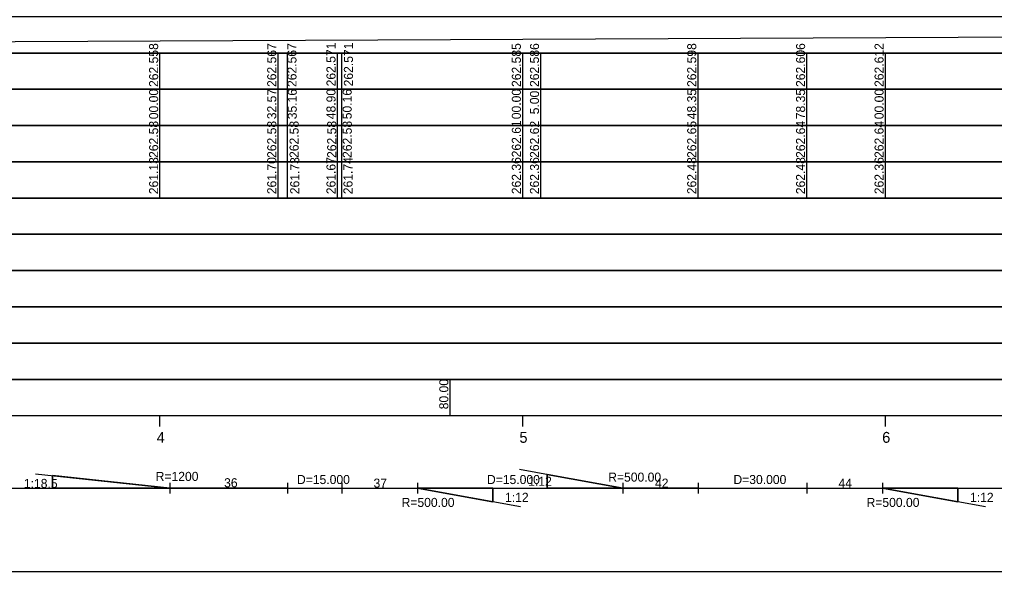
# Model space of a CAD drawing. Extents: x 6445630 to 6518227, y 5499240 to 5511716.
# Drawn here: x 6459592.5 to 6459861.3, y 5508966.7 to 5509119 of the extents above; entities that cross this region are included whole.
import ezdxf

# ---------------------------------------------------------------- set-up
doc = ezdxf.new("R2010")
doc.units = 0
for name, color, linetype in [('TOR_PROF-rozjazdy', 7, 'Continuous'), ('TOR_PROF-tabelka-geometria T1', 7, 'Continuous'), ('TOR_PROF-tabelka-kilometracja', 7, 'Continuous'), ('TOR_PROF-tabelka-odleglosci T1', 7, 'Continuous'), ('TOR_PROF-tabelka-pochylenia proj T1', 7, 'Continuous'), ('TOR_PROF-tabelka-rodzaj rowu T1', 7, 'Continuous'), ('TOR_PROF-tabelka-rowyT1', 7, 'Continuous'), ('TOR_PROF-tabelka-rurociagi T1', 7, 'Continuous'), ('TOR_PROF-tabelka-rzedne istn T1', 7, 'Continuous'), ('TOR_PROF-tabelka-rzedne proj T1', 7, 'Continuous'), ('TOR_PROF-tabelka-teren istniejacy T1', 7, 'Continuous'), ('TOR_PROF-tabelka-warstwa ochronna T1', 7, 'Continuous'), ('TOR_PROF-warstwa ochronna', 7, 'Continuous'), ('TOR_RAMKI-MASKA WYCIECIA', 7, 'Continuous')]:
    doc.layers.add(name, color=color, linetype=linetype)

msp = doc.modelspace()

# ---------------------------------------------------------------- linework, layer by layer
at = {"layer": 'TOR_PROF-rozjazdy'}
for p, q in [((6459596.87, 5508993.73), (6459633.96, 5508989.74)), ((6459730.31, 5508994.93), (6459758.77, 5508989.74)), ((6459633.96, 5508991.22), (6459633.96, 5508988.25)), ((6459666.37, 5508991.22), (6459666.37, 5508988.25)), ((6459681.37, 5508991.22), (6459681.37, 5508988.25)), ((6459702.17, 5508991.22), (6459702.17, 5508988.25)), ((6459758.77, 5508991.22), (6459758.77, 5508988.25)), ((6459779.56, 5508991.22), (6459779.56, 5508988.25)), ((6459809.56, 5508991.22), (6459809.56, 5508988.25)), ((6459830.36, 5508991.22), (6459830.36, 5508988.25)), ((6459601.55, 5508989.74), (6459633.96, 5508989.74)), ((6459722.97, 5508989.74), (6459702.17, 5508989.74)), ((6459730.63, 5508984.54), (6459702.17, 5508989.74)), ((6459737.97, 5508989.74), (6459758.77, 5508989.74)), ((6459851.15, 5508989.74), (6459830.36, 5508989.74)), ((6459858.82, 5508984.54), (6459830.36, 5508989.74))]:
    msp.add_line(p, q, dxfattribs=at)
for points in [[(6459633.96, 5508989.74), (6459601.55, 5508993.23), (6459601.55, 5508989.74)], [(6459666.37, 5508989.74), (6459633.96, 5508989.74), (6459601.55, 5508989.74), (6459601.55, 5508993.23), (6459633.96, 5508989.74)], [(6459758.77, 5508989.74), (6459737.97, 5508993.53), (6459737.97, 5508989.74)], [(6459779.56, 5508989.74), (6459758.77, 5508989.74), (6459737.97, 5508989.74), (6459737.97, 5508993.53), (6459758.77, 5508989.74)], [(6459681.37, 5508989.74), (6459702.17, 5508989.74), (6459722.97, 5508989.74), (6459722.97, 5508985.94), (6459702.17, 5508989.74)], [(6459702.17, 5508989.74), (6459722.97, 5508985.94), (6459722.97, 5508989.74)], [(6459809.56, 5508989.74), (6459830.36, 5508989.74), (6459851.15, 5508989.74), (6459851.15, 5508985.94), (6459830.36, 5508989.74)], [(6459830.36, 5508989.74), (6459851.15, 5508985.94), (6459851.15, 5508989.74)]]:
    msp.add_lwpolyline(points, dxfattribs=at)
at = {"layer": 'TOR_PROF-tabelka-geometria T1'}
for points in [[(6452331.21, 5508989.74), (6462728.4, 5508989.74)], [(6452331.21, 5508989.74), (6462731.21, 5508989.74)]]:
    msp.add_lwpolyline(points, dxfattribs=at)
at = {"layer": 'TOR_PROF-tabelka-kilometracja'}
for points in [[(6459631.21, 5509006.74), (6459631.21, 5509009.74)], [(6459731.21, 5509006.74), (6459731.21, 5509009.74)], [(6459831.21, 5509006.74), (6459831.21, 5509009.74)]]:
    msp.add_lwpolyline(points, dxfattribs=at)
at = {"layer": 'TOR_PROF-tabelka-odleglosci T1'}
for points in [[(6459631.21, 5509099.74), (6459631.21, 5509109.74)], [(6459663.78, 5509099.74), (6459663.78, 5509109.74)], [(6459666.37, 5509099.68), (6459666.37, 5509109.68)], [(6459680.11, 5509099.74), (6459680.11, 5509109.74)], [(6459681.37, 5509099.74), (6459681.37, 5509109.74)], [(6459731.21, 5509099.74), (6459731.21, 5509109.74)], [(6459736.21, 5509099.74), (6459736.21, 5509109.74)], [(6459779.56, 5509099.74), (6459779.56, 5509109.74)], [(6459809.56, 5509099.74), (6459809.56, 5509109.74)], [(6459831.21, 5509099.74), (6459831.21, 5509109.74)], [(6459631.21, 5509089.74), (6459631.21, 5509099.74)], [(6459663.78, 5509089.74), (6459663.78, 5509099.74)], [(6459666.37, 5509089.68), (6459666.37, 5509099.68)], [(6459680.11, 5509089.74), (6459680.11, 5509099.74)], [(6459681.37, 5509089.74), (6459681.37, 5509099.74)], [(6459731.21, 5509089.74), (6459731.21, 5509099.74)], [(6459736.21, 5509089.74), (6459736.21, 5509099.74)], [(6459779.56, 5509089.74), (6459779.56, 5509099.74)], [(6459809.56, 5509089.74), (6459809.56, 5509099.74)], [(6459831.21, 5509089.74), (6459831.21, 5509099.74)]]:
    msp.add_lwpolyline(points, dxfattribs=at)
msp.add_lwpolyline([(6452331.21, 5509089.74), (6462731.21, 5509089.74), (6462731.21, 5509099.74), (6452331.21, 5509099.74)], close=True, dxfattribs=at)
at = {"layer": 'TOR_PROF-tabelka-pochylenia proj T1'}
msp.add_lwpolyline([(6452331.21, 5509109.74), (6462731.21, 5509109.74), (6462731.21, 5509119.74), (6452331.21, 5509119.74)], close=True, dxfattribs=at)
msp.add_lwpolyline([(6459231.21, 5509111.24), (6460751.21, 5509118.24)], dxfattribs=at)
at = {"layer": 'TOR_PROF-tabelka-rodzaj rowu T1'}
for points in [[(6452331.21, 5509049.74), (6462731.21, 5509049.74), (6462731.21, 5509059.74), (6452331.21, 5509059.74)], [(6452331.21, 5509029.74), (6462731.21, 5509029.74), (6462731.21, 5509039.74), (6452331.21, 5509039.74)]]:
    msp.add_lwpolyline(points, close=True, dxfattribs=at)
at = {"layer": 'TOR_PROF-tabelka-rowyT1'}
msp.add_lwpolyline([(6452331.21, 5509059.74), (6462731.21, 5509059.74), (6462731.21, 5509069.74), (6452331.21, 5509069.74)], close=True, dxfattribs=at)
at = {"layer": 'TOR_PROF-tabelka-rurociagi T1'}
msp.add_lwpolyline([(6452331.21, 5509039.74), (6462731.21, 5509039.74), (6462731.21, 5509049.74), (6452331.21, 5509049.74)], close=True, dxfattribs=at)
at = {"layer": 'TOR_PROF-tabelka-rzedne istn T1'}
msp.add_lwpolyline([(6452331.21, 5509079.74), (6462731.21, 5509079.74), (6462731.21, 5509089.74), (6452331.21, 5509089.74)], close=True, dxfattribs=at)
for points in [[(6459631.21, 5509079.74), (6459631.21, 5509089.74)], [(6459663.78, 5509079.74), (6459663.78, 5509089.74)], [(6459666.37, 5509079.68), (6459666.37, 5509089.68)], [(6459680.11, 5509079.74), (6459680.11, 5509089.74)], [(6459681.37, 5509079.74), (6459681.37, 5509089.74)], [(6459731.21, 5509079.74), (6459731.21, 5509089.74)], [(6459736.21, 5509079.74), (6459736.21, 5509089.74)], [(6459779.56, 5509079.74), (6459779.56, 5509089.74)], [(6459809.56, 5509079.74), (6459809.56, 5509089.74)], [(6459831.21, 5509079.74), (6459831.21, 5509089.74)], [(6459631.21, 5509069.74), (6459631.21, 5509079.74)], [(6459631.21, 5509069.74), (6459631.21, 5509079.74)], [(6459631.21, 5509069.74), (6459631.21, 5509079.74)], [(6459631.21, 5509069.74), (6459631.21, 5509079.74)], [(6459631.21, 5509069.74), (6459631.21, 5509079.74)], [(6459663.78, 5509069.74), (6459663.78, 5509079.74)], [(6459666.37, 5509069.68), (6459666.37, 5509079.68)], [(6459680.11, 5509069.74), (6459680.11, 5509079.74)], [(6459681.37, 5509069.74), (6459681.37, 5509079.74)], [(6459731.21, 5509069.74), (6459731.21, 5509079.74)], [(6459731.21, 5509069.74), (6459731.21, 5509079.74)], [(6459731.21, 5509069.74), (6459731.21, 5509079.74)], [(6459731.21, 5509069.74), (6459731.21, 5509079.74)], [(6459731.21, 5509069.74), (6459731.21, 5509079.74)], [(6459736.21, 5509069.74), (6459736.21, 5509079.74)], [(6459779.56, 5509069.74), (6459779.56, 5509079.74)], [(6459809.56, 5509069.74), (6459809.56, 5509079.74)], [(6459831.21, 5509069.74), (6459831.21, 5509079.74)], [(6459831.21, 5509069.74), (6459831.21, 5509079.74)], [(6459831.21, 5509069.74), (6459831.21, 5509079.74)], [(6459831.21, 5509069.74), (6459831.21, 5509079.74)], [(6459831.21, 5509069.74), (6459831.21, 5509079.74)]]:
    msp.add_lwpolyline(points, dxfattribs=at)
at = {"layer": 'TOR_PROF-tabelka-rzedne proj T1'}
msp.add_lwpolyline([(6452331.21, 5509099.74), (6462731.21, 5509099.74), (6462731.21, 5509109.74), (6452331.21, 5509109.74)], close=True, dxfattribs=at)
at = {"layer": 'TOR_PROF-tabelka-teren istniejacy T1'}
msp.add_lwpolyline([(6452331.21, 5509069.74), (6462731.21, 5509069.74), (6462731.21, 5509079.74), (6452331.21, 5509079.74)], close=True, dxfattribs=at)
msp.add_lwpolyline([(6452331.21, 5509069.74), (6462731.21, 5509069.74), (6462731.21, 5509079.74), (6452331.21, 5509079.74)], close=True, dxfattribs=at)
msp.add_lwpolyline([(6452331.21, 5509069.74), (6462731.21, 5509069.74), (6462731.21, 5509079.74), (6452331.21, 5509079.74)], close=True, dxfattribs=at)
msp.add_lwpolyline([(6452331.21, 5509069.74), (6462731.21, 5509069.74), (6462731.21, 5509079.74), (6452331.21, 5509079.74)], close=True, dxfattribs=at)
msp.add_lwpolyline([(6452331.21, 5509069.74), (6462731.21, 5509069.74), (6462731.21, 5509079.74), (6452331.21, 5509079.74)], close=True, dxfattribs=at)
at = {"layer": 'TOR_PROF-tabelka-warstwa ochronna T1'}
msp.add_lwpolyline([(6452331.21, 5509019.74), (6462731.21, 5509019.74), (6462731.21, 5509029.74), (6452331.21, 5509029.74)], close=True, dxfattribs=at)
at = {"layer": 'TOR_PROF-warstwa ochronna'}
msp.add_lwpolyline([(6452331.21, 5509009.74), (6462731.21, 5509009.74), (6462731.21, 5509019.74), (6452331.21, 5509019.74)], close=True, dxfattribs=at)
msp.add_lwpolyline([(6459711.21, 5509009.74), (6459711.21, 5509019.74)], dxfattribs=at)
at = {"layer": 'TOR_RAMKI-MASKA WYCIECIA'}
msp.add_lwpolyline([(6459211.14, 5508966.75), (6460761.14, 5508966.75), (6460761.14, 5509253.75), (6459211.14, 5509253.75)], close=True, dxfattribs=at)

# ---------------------------------------------------------------- texts
at = {"layer": 'TOR_PROF-rozjazdy'}
for s, p in [('R=1200', (6459630.02, 5508991.73)), ('R=500.00', (6459754.78, 5508991.53)), ('36', (6459648.89, 5508989.97)), ('37', (6459690.08, 5508989.87)), ('1:12', (6459732.73, 5508990.38)), ('42', (6459767.68, 5508989.87)), ('44', (6459818.27, 5508989.87)), ('1:12', (6459726.34, 5508985.96)), ('1:12', (6459854.53, 5508985.96)), ('R=500.00', (6459697.82, 5508984.55)), ('R=500.00', (6459826, 5508984.55))]:
    msp.add_text(s, height=2.5, dxfattribs=at).set_placement(p)
msp.add_text('1:18.5', height=2.5, rotation=0.0037, dxfattribs=at).set_placement((6459593.69, 5508989.79))
at = {"layer": 'TOR_PROF-tabelka-geometria T1'}
for s, p in [('D=15.000', (6459668.98, 5508990.87)), ('D=15.000', (6459721.36, 5508990.87)), ('D=30.000', (6459789.3, 5508990.87))]:
    msp.add_text(s, height=2.5, dxfattribs=at).set_placement(p)
at = {"layer": 'TOR_PROF-tabelka-kilometracja'}
for s, p in [('4', (6459630.32, 5509002.24)), ('5', (6459730.31, 5509002.24)), ('6', (6459830.32, 5509002.24))]:
    msp.add_text(s, height=3, dxfattribs=at).set_placement(p)
at = {"layer": 'TOR_PROF-tabelka-odleglosci T1'}
for s, p in [('262.558', (6459630.71, 5509100.37)), ('262.567', (6459663.28, 5509100.37)), ('262.567', (6459668.85, 5509100.37)), ('262.571', (6459679.61, 5509100.54)), ('262.571', (6459684.42, 5509100.54)), ('262.585', (6459730.71, 5509100.37)), ('262.586', (6459735.71, 5509100.37)), ('262.598', (6459779.06, 5509100.37)), ('262.606', (6459809.06, 5509100.37)), ('262.612', (6459830.71, 5509100.38)), ('00.00', (6459630.71, 5509091.48)), ('32.57', (6459663.28, 5509091.48)), ('35.16', (6459668.92, 5509091.47)), ('48.90', (6459679.61, 5509091.48)), ('50.16', (6459684.07, 5509091.47)), ('00.00', (6459730.71, 5509091.48)), ('5.00', (6459735.71, 5509092.84)), ('48.35', (6459779.06, 5509091.47)), ('78.35', (6459809.06, 5509091.47)), ('00.00', (6459830.71, 5509091.48))]:
    msp.add_text(s, height=2.5, rotation=90, dxfattribs=at).set_placement(p)
at = {"layer": 'TOR_PROF-tabelka-rzedne istn T1'}
for s, p in [('262.58', (6459630.71, 5509080.8)), ('262.58', (6459663.28, 5509080.8)), ('262.58', (6459669.44, 5509080.8)), ('262.58', (6459679.81, 5509080.8)), ('262.58', (6459684.09, 5509080.8)), ('262.61', (6459730.71, 5509080.97)), ('262.62', (6459735.71, 5509080.81)), ('262.65', (6459779.06, 5509080.8)), ('262.64', (6459809.06, 5509080.8)), ('262.64', (6459830.71, 5509080.8)), ('261.13', (6459630.71, 5509070.8)), ('261.70', (6459663.28, 5509070.8)), ('261.73', (6459669.62, 5509070.8)), ('261.67', (6459679.61, 5509070.8)), ('261.74', (6459684.29, 5509070.8)), ('262.36', (6459730.71, 5509070.8)), ('262.36', (6459735.71, 5509070.8)), ('262.48', (6459779.06, 5509070.8)), ('262.48', (6459809.06, 5509070.8)), ('262.36', (6459830.71, 5509070.8))]:
    msp.add_text(s, height=2.5, rotation=90, dxfattribs=at).set_placement(p)
at = {"layer": 'TOR_PROF-warstwa ochronna'}
msp.add_text('80.00', height=2.5, rotation=90, dxfattribs=at).set_placement((6459710.71, 5509011.48))

doc.saveas('drawing.dxf')
